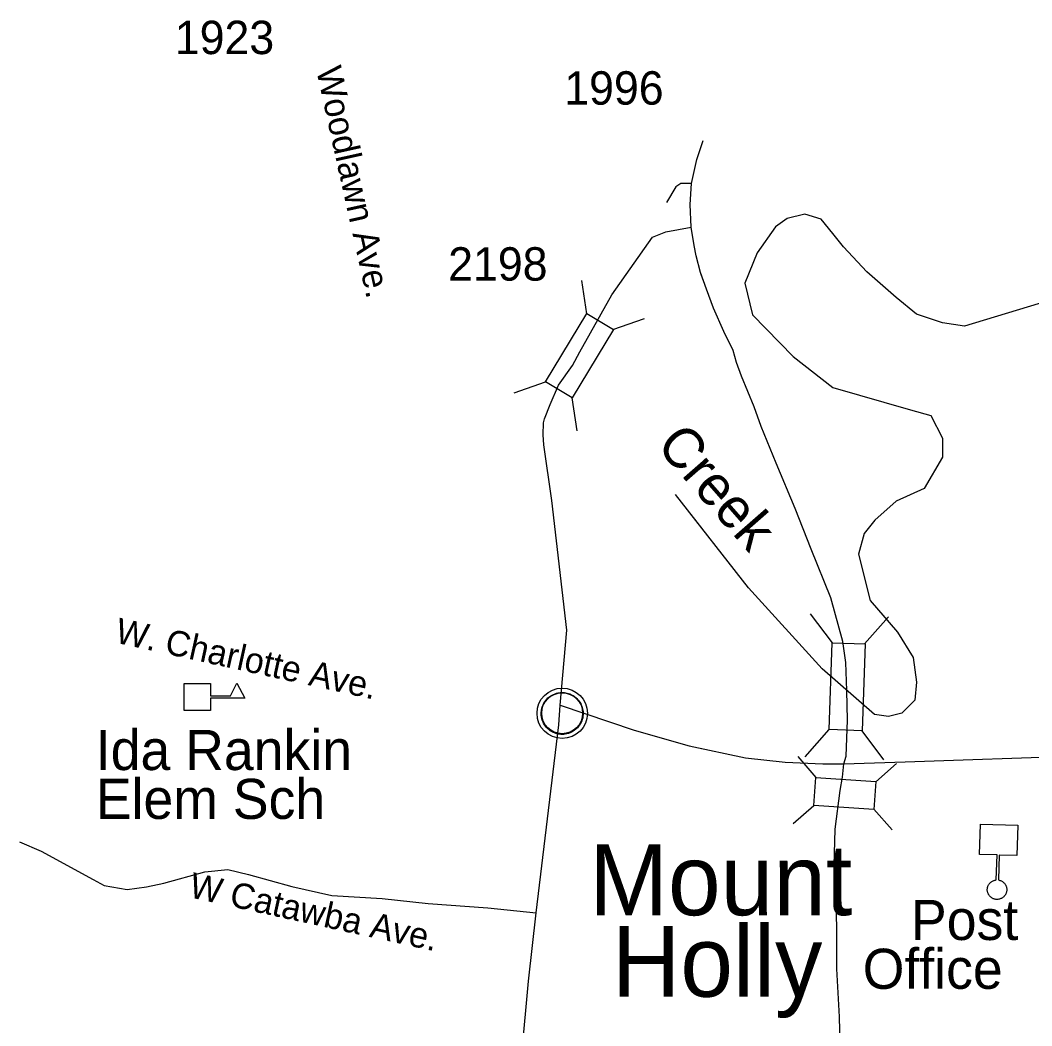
# Model space of a CAD drawing. Extents: x 1364363 to 1407445, y 538563 to 573342.
# Drawn here: x 1396463 to 1400249, y 568220 to 571984 of the extents above; entities that cross this region are included whole.
import ezdxf

# ---------------------------------------------------------------- set-up
doc = ezdxf.new("R2010")
doc.units = 0
for name, color, linetype in [('Exist Civil Demographics City Label', 7, 'Continuous'), ('Exist Civil Demographics Community CELL', 7, 'Continuous'), ('Exist Civil Post Office CELL', 7, 'Continuous'), ('Exist Civil Post Office Label', 7, 'Continuous'), ('Exist Cultural Educational Facility Elementary CELL', 7, 'Continuous'), ('Exist Cultural Educational Facility Elementary Label', 7, 'Continuous'), ('Exist Hydrographic Creek Single Shore', 7, 'Continuous'), ('Exist Hydrographic Creek Single Shore Label', 7, 'Continuous'), ('Exist Railroad Structure Bridge CELL', 7, 'Continuous'), ('Exist Road Primary NC Attributed', 7, 'Continuous'), ('Exist Road Primary NC Label', 7, 'Continuous'), ('Exist Road Primary NC Structure Standard Bridge CELL', 7, 'Continuous'), ('Exist Road Secondary Structure Standard Bridge CELL', 7, 'Continuous'), ('Exist Road Secondary Type 51 Attributed', 7, 'Continuous'), ('Exist Road Secondary Type 51 Label', 7, 'Continuous'), ('Exist Road Secondary Type 51 Number Label', 7, 'Continuous')]:
    doc.layers.add(name, color=color, linetype=linetype)

msp = doc.modelspace()

# ---------------------------------------------------------------- linework, layer by layer
at = {"layer": 'Exist Civil Demographics Community CELL'}
msp.add_lwpolyline([(1398413.8, 569402.3), (1398414.8, 569407.9), (1398416.6, 569414.4), (1398419.5, 569421.6), (1398422.4, 569427.4), (1398425.8, 569433.1), (1398429.5, 569438.2), (1398433.5, 569442.6), (1398438.1, 569447.2), (1398443.6, 569451.8), (1398449, 569455.4), (1398453.9, 569458.3), (1398459, 569460.8), (1398464.4, 569463.1), (1398470.1, 569464.9), (1398474.4, 569466), (1398479.2, 569466.8), (1398483.4, 569467.5), (1398489.7, 569467.8), (1398494.2, 569467.7), (1398499.8, 569467.4), (1398504.7, 569466.7), (1398509.6, 569465.7), (1398514.7, 569464.3), (1398519.8, 569462.3), (1398526.5, 569459.4), (1398532.7, 569455.9), (1398537.8, 569452.4), (1398543, 569448.3), (1398546.3, 569445.2), (1398550.4, 569440.8), (1398554.3, 569436.1), (1398557.3, 569431.5), (1398560.5, 569426.5), (1398562.9, 569421.4), (1398565, 569416.4), (1398566.5, 569411.4), (1398567.8, 569406.8), (1398568.9, 569400.7), (1398569.5, 569396), (1398569.8, 569390), (1398569.6, 569384.2), (1398569, 569378.5), (1398568.1, 569373.1), (1398566.4, 569366.9), (1398564.6, 569361.1), (1398562.3, 569356), (1398559.1, 569350), (1398555.8, 569344.7), (1398552.4, 569340), (1398548.2, 569335.2), (1398542.9, 569330.3), (1398537.8, 569326.1), (1398532.8, 569322.7), (1398528.5, 569320.2), (1398521.7, 569317), (1398514.5, 569314.2), (1398508.6, 569312.8), (1398502, 569311.5), (1398497.6, 569311), (1398493.1, 569310.8), (1398487.5, 569310.8), (1398483.2, 569311.2), (1398477.6, 569311.9), (1398471.7, 569313.2), (1398467.1, 569314.5), (1398461.9, 569316.4), (1398457.3, 569318.4), (1398453.4, 569320.6), (1398446.6, 569324.7), (1398441, 569329), (1398436.1, 569333.5), (1398431.6, 569338.3), (1398428.5, 569342.3), (1398425.5, 569346.4), (1398421.4, 569353.5), (1398419.7, 569357.1), (1398417.9, 569361.1), (1398415.4, 569369.3), (1398413.8, 569376.3), (1398413.1, 569381.5), (1398412.8, 569387.8), (1398412.7, 569392.5), (1398413.3, 569399)], close=True, dxfattribs=at)
msp.add_lwpolyline([(1398413.8, 569402.3), (1398414.8, 569407.9), (1398416.6, 569414.4), (1398419.5, 569421.6), (1398422.4, 569427.4), (1398425.8, 569433.1), (1398429.5, 569438.2), (1398433.5, 569442.6), (1398438.1, 569447.2), (1398443.6, 569451.8), (1398449, 569455.4), (1398453.9, 569458.3), (1398459, 569460.8), (1398464.4, 569463.1), (1398470.1, 569464.9), (1398474.4, 569466), (1398479.2, 569466.8), (1398483.4, 569467.5), (1398489.7, 569467.8), (1398494.2, 569467.7), (1398499.8, 569467.4), (1398504.7, 569466.7), (1398509.6, 569465.7), (1398514.7, 569464.3), (1398519.8, 569462.3), (1398526.5, 569459.4), (1398532.7, 569455.9), (1398537.8, 569452.4), (1398543, 569448.3), (1398546.3, 569445.2), (1398550.4, 569440.8), (1398554.3, 569436.1), (1398557.3, 569431.5), (1398560.5, 569426.5), (1398562.9, 569421.4), (1398565, 569416.4), (1398566.5, 569411.4), (1398567.8, 569406.8), (1398568.9, 569400.7), (1398569.5, 569396), (1398569.8, 569390), (1398569.6, 569384.2), (1398569, 569378.5), (1398568.1, 569373.1), (1398566.4, 569366.9), (1398564.6, 569361.1), (1398562.3, 569356), (1398559.1, 569350), (1398555.8, 569344.7), (1398552.4, 569340), (1398548.2, 569335.2), (1398542.9, 569330.3), (1398537.8, 569326.1), (1398532.8, 569322.7), (1398528.5, 569320.2), (1398521.7, 569317), (1398514.5, 569314.2), (1398508.6, 569312.8), (1398502, 569311.5), (1398497.6, 569311), (1398493.1, 569310.8), (1398487.5, 569310.8), (1398483.2, 569311.2), (1398477.6, 569311.9), (1398471.7, 569313.2), (1398467.1, 569314.5), (1398461.9, 569316.4), (1398457.3, 569318.4), (1398453.4, 569320.6), (1398446.6, 569324.7), (1398441, 569329), (1398436.1, 569333.5), (1398431.6, 569338.3), (1398428.5, 569342.3), (1398425.5, 569346.4), (1398421.4, 569353.5), (1398419.7, 569357.1), (1398417.9, 569361.1), (1398415.4, 569369.3), (1398413.8, 569376.3), (1398413.1, 569381.5), (1398412.8, 569387.8), (1398412.7, 569392.5), (1398413.3, 569399)], close=True, dxfattribs=at)
for centre, radius in [((1398491.4, 569389.9), 94.3), ((1398491.4, 569389.9), 94.3), ((1398491.2, 569390.1), 76.7), ((1398491.2, 569390.1), 76.7)]:
    msp.add_circle(centre, radius, dxfattribs=at)
at = {"layer": 'Exist Civil Post Office CELL'}
msp.add_lwpolyline([(1400123.9, 568766), (1400126.7, 568765.4), (1400129.5, 568764.7), (1400132.2, 568763.7), (1400134.9, 568762.6), (1400137.2, 568761.3), (1400139.1, 568760.1), (1400140.9, 568758.8), (1400143.1, 568757.1), (1400144.5, 568755.6), (1400146.2, 568753.9), (1400147.7, 568752), (1400148.9, 568750.4), (1400150.2, 568748.4), (1400151.3, 568746.2), (1400152.2, 568744.3), (1400153, 568742.4), (1400153.5, 568740.7), (1400154.1, 568738.8), (1400154.6, 568736.5), (1400154.9, 568734.4), (1400155.1, 568732.3), (1400155.2, 568729.9), (1400155.1, 568727.2), (1400154.9, 568725.1), (1400154.5, 568722.8), (1400153.9, 568720.2), (1400153.4, 568718.3), (1400152.6, 568716.4), (1400151.9, 568714.6), (1400151.1, 568712.9), (1400150, 568711.2), (1400148.9, 568709.4), (1400147.6, 568707.5), (1400145.4, 568705), (1400143.7, 568703.2), (1400141.9, 568701.7), (1400140.4, 568700.5), (1400138.8, 568699.3), (1400136.8, 568698.1), (1400135, 568697.2), (1400132.7, 568696.2), (1400130.5, 568695.3), (1400127.5, 568694.5), (1400124.9, 568693.9), (1400122.1, 568693.5), (1400119.5, 568693.3), (1400117.5, 568693.4), (1400114.6, 568693.6), (1400111.7, 568694.1), (1400109, 568694.7), (1400106.8, 568695.4), (1400104.8, 568696.1), (1400102.4, 568697.2), (1400100.1, 568698.5), (1400097.8, 568699.9), (1400095.6, 568701.5), (1400093.4, 568703.6), (1400091.6, 568705.4), (1400090.1, 568707.3), (1400088.9, 568708.8), (1400087.3, 568711.3), (1400086.3, 568713.2), (1400085.2, 568715.3), (1400084.4, 568717.4), (1400083.7, 568719.6), (1400083, 568722.2), (1400082.7, 568724.4), (1400082.3, 568727.2), (1400082.2, 568729.3), (1400082.3, 568731.6), (1400082.5, 568733.9), (1400082.7, 568736), (1400083.2, 568738.6), (1400083.9, 568740.9), (1400084.7, 568743.2), (1400085.7, 568745.3), (1400086.8, 568747.5), (1400088.1, 568749.7), (1400089.8, 568752.1), (1400091.3, 568754), (1400093.1, 568755.9), (1400095.5, 568758), (1400097.5, 568759.5), (1400099.3, 568760.7), (1400101.7, 568762.1), (1400103.8, 568763.2), (1400106.2, 568764.1), (1400108.1, 568764.7), (1400110.3, 568765.4), (1400113, 568765.9), (1400114.6, 568766.1), (1400115.9, 568766.2), (1400119.1, 568859.6), (1400053.5, 568861.8), (1400057.3, 568975.2), (1400196.4, 568970.6), (1400192.6, 568857.2), (1400127, 568859.4)], close=True, dxfattribs=at)
at = {"layer": 'Exist Cultural Educational Facility Elementary CELL'}
msp.add_lwpolyline([(1397077, 569501.8), (1397174.9, 569501.8), (1397174.9, 569455.7), (1397250, 569455.7), (1397274.2, 569502.8), (1397303.4, 569446.1), (1397174.9, 569446.1), (1397174.9, 569400.1), (1397077, 569400.1)], close=True, dxfattribs=at)
msp.add_lwpolyline([(1397077, 569501.8), (1397174.9, 569501.8), (1397174.9, 569455.7), (1397250, 569455.7), (1397274.2, 569502.8), (1397303.4, 569446.1), (1397174.9, 569446.1), (1397174.9, 569400.1), (1397077, 569400.1)], close=True, dxfattribs=at)
at = {"layer": 'Exist Hydrographic Creek Single Shore'}
for points in [[(1400589.4, 571018.9), (1399996.6, 570839.3), (1399914.9, 570850.6), (1399817.2, 570883.7), (1399740.6, 570946.3), (1399631.4, 571042.6), (1399543.5, 571135.1), (1399504.4, 571184.9), (1399460.4, 571239.4), (1399399.3, 571258.4), (1399333.3, 571241.8), (1399289.3, 571211), (1399220.9, 571113.7), (1399174.5, 570999.9), (1399203.8, 570881.4), (1399355.3, 570724.9), (1399504.4, 570608.7), (1399795.2, 570525.7), (1399870.9, 570504.4), (1399914.9, 570419), (1399914.9, 570347.9), (1399846.5, 570231.7), (1399741.4, 570184.3), (1399660.8, 570113.1), (1399621.7, 570063.3), (1399599.7, 569985.1), (1399643.7, 569812), (1399746.3, 569693.5), (1399804.9, 569598.6), (1399817.2, 569506.1), (1399811.1, 569438.7), (1399762.1, 569390.4), (1399713.1, 569378.3), (1399659.9, 569385.1), (1399464.5, 569555.9), (1399189.1, 569859.4), (1398914.8, 570208.5)], [(1399018.9, 570076), (1398914.8, 570208.5)]]:
    msp.add_lwpolyline(points, dxfattribs=at)
at = {"layer": 'Exist Railroad Structure Bridge CELL'}
for p, q in [((1399373, 569227.6), (1399440.6, 569150)), ((1399665.3, 569133.9), (1399743, 569201.4)), ((1399355.6, 568977.5), (1399433.2, 569045)), ((1399658.2, 569031.2), (1399725.7, 568953.6))]:
    msp.add_line(p, q, dxfattribs=at)
msp.add_lwpolyline([(1399440.6, 569150), (1399665.4, 569134.4), (1399658, 569029.3), (1399433.2, 569045)], close=True, dxfattribs=at)
at = {"layer": 'Exist Road Primary NC Attributed'}
for points in [[(1398975.8, 571373.2), (1398995.4, 571462.1), (1399018.9, 571534)], [(1398973.4, 571209.6), (1398969.7, 571293.8), (1398975.8, 571373.2)], [(1398973.4, 571209.6), (1398969.7, 571293.8), (1398975.8, 571373.2)], [(1399018.9, 571011.3), (1399008.8, 571040.1), (1398992.9, 571101.7), (1398985.6, 571140.8), (1398973.4, 571209.6)], [(1399556.7, 569475.3), (1399552.5, 569580.5), (1399541.9, 569659), (1399496.3, 569822.5), (1399423, 570003.9), (1399363.2, 570155.7), (1399292.3, 570326.4), (1399236.1, 570462.7), (1399209.2, 570537.4), (1399162.8, 570651.2), (1399143.2, 570702.2), (1399131, 570747.2), (1399096.8, 570818.4), (1399057.7, 570906.1), (1399030.8, 570977.2), (1399008.8, 571040.1), (1398992.9, 571101.7), (1398985.6, 571140.8), (1398973.4, 571209.6)], [(1399544.9, 569200.2), (1399553.8, 569229.7), (1399558.5, 569364), (1399556.7, 569475.3)], [(1398483.4, 569420.7), (1398760.7, 569327.1), (1398966, 569267.8), (1399018.9, 569256.5)], [(1398483.4, 569420.7), (1398760.7, 569327.1), (1398966, 569267.8), (1399177.4, 569222.8), (1399325.2, 569207.3), (1399466.9, 569200.2), (1399544.9, 569200.2)], [(1399544.9, 569200.2), (1399774.8, 569208.5), (1400427.4, 569230.9), (1400728, 569233.3), (1400874.6, 569232.1), (1401092.1, 569230.9), (1401241.1, 569234.5), (1401327.9, 569239.2), (1401434.5, 569255.3), (1401589, 569282.6), (1401613.8, 569290.9)], [(1399531.3, 569101.2), (1399540.9, 569150.9), (1399544.9, 569200.2)], [(1399423, 566996.4), (1399447.5, 567032.9), (1399482.9, 567095.7), (1399517.1, 567176.4), (1399524.5, 567206), (1399534.2, 567245.1), (1399547.7, 567302), (1399555, 567377.9), (1399553.8, 567479.9), (1399548.9, 567604.3), (1399541.6, 567816.6), (1399535.4, 568000.3), (1399529.3, 568254), (1399519.6, 568433), (1399519.6, 568558.7), (1399518.3, 568661.9), (1399509.1, 568819.9), (1399512.8, 568956.4), (1399531.3, 569101.2)]]:
    msp.add_lwpolyline(points, dxfattribs=at)
at = {"layer": 'Exist Road Primary NC Structure Standard Bridge CELL'}
for p, q in [((1399502.5, 569653.9), (1399421, 569762)), ((1399623.2, 569649.5), (1399712.4, 569751.3)), ((1399400.9, 569227.1), (1399490, 569328.9)), ((1399695, 569216.3), (1399613.5, 569324.4))]:
    msp.add_line(p, q, dxfattribs=at)
msp.add_lwpolyline([(1399490, 569328.9), (1399502, 569653.9), (1399625.4, 569649.4), (1399613.5, 569324.4)], close=True, dxfattribs=at)
at = {"layer": 'Exist Road Secondary Structure Standard Bridge CELL'}
for p, q in [((1398584.1, 570885.3), (1398565.4, 571009.1)), ((1398584.1, 570885.3), (1398565.4, 571009.1)), ((1398680.9, 570826.8), (1398799.2, 570867.9)), ((1398680.9, 570826.8), (1398799.2, 570867.9)), ((1398311.1, 570589.2), (1398429.4, 570630.3)), ((1398311.1, 570589.2), (1398429.4, 570630.3)), ((1398547.2, 570446.6), (1398528.5, 570570.4)), ((1398547.2, 570446.6), (1398528.5, 570570.4))]:
    msp.add_line(p, q, dxfattribs=at)
msp.add_lwpolyline([(1398429.4, 570630.3), (1398583.6, 570885.6), (1398682.7, 570825.7), (1398528.5, 570570.4)], close=True, dxfattribs=at)
msp.add_lwpolyline([(1398429.4, 570630.3), (1398583.6, 570885.6), (1398682.7, 570825.7), (1398528.5, 570570.4)], close=True, dxfattribs=at)
at = {"layer": 'Exist Road Secondary Type 51 Attributed'}
for points in [[(1398975.8, 571373.2), (1398935.5, 571373.2), (1398917.2, 571360.2), (1398882, 571301)], [(1398975.8, 571373.2), (1398935.5, 571373.2), (1398917.2, 571360.2), (1398882, 571301)], [(1398557.8, 570742.5), (1398676.8, 570955.5), (1398828.7, 571172.4), (1398879.2, 571192.2), (1398973.4, 571209.6)], [(1398557.8, 570742.5), (1398676.8, 570955.5), (1398828.7, 571172.4), (1398879.2, 571192.2), (1398973.4, 571209.6)], [(1398422.7, 570394.6), (1398419.7, 570432.4), (1398420.8, 570476.6), (1398424.8, 570491.9), (1398446.2, 570546.1), (1398477.7, 570617.5), (1398529.6, 570692), (1398557.8, 570742.5)], [(1398422.7, 570394.6), (1398419.7, 570432.4), (1398420.8, 570476.6), (1398424.8, 570491.9), (1398446.2, 570546.1), (1398477.7, 570617.5), (1398529.6, 570692), (1398557.8, 570742.5)], [(1398483.4, 569420.7), (1398508.6, 569700.5), (1398452.7, 570185.8), (1398422.7, 570394.6)], [(1398483.4, 569420.7), (1398508.6, 569700.5), (1398452.7, 570185.8), (1398422.7, 570394.6)], [(1398394.2, 568643), (1398479.3, 569346.9), (1398483.4, 569420.7)], [(1398394.2, 568643), (1398479.3, 569346.9), (1398483.4, 569420.7)], [(1396460.9, 568908.5), (1396542, 568874.2), (1396735.7, 568767.4), (1396777.2, 568744.8), (1396862.9, 568730.8), (1396936.2, 568740.1), (1397000.1, 568754.2), (1397154.3, 568796.2), (1397240, 568805.6), (1397317.9, 568786.9), (1397480, 568741.7), (1397629.6, 568707.4), (1397817.5, 568696.3), (1397989.2, 568678.6), (1398213, 568662.1), (1398394.2, 568643)], [(1396460.9, 568908.5), (1396542, 568874.2), (1396735.7, 568767.4), (1396777.2, 568744.8), (1396862.9, 568730.8), (1396936.2, 568740.1), (1397000.1, 568754.2), (1397154.3, 568796.2), (1397240, 568805.6), (1397317.9, 568786.9), (1397480, 568741.7), (1397629.6, 568707.4), (1397817.5, 568696.3), (1397989.2, 568678.6), (1398213, 568662.1), (1398394.2, 568643)], [(1398093.9, 566987.3), (1398145.3, 567073.1), (1398214.8, 567185), (1398251.4, 567292.9), (1398263.6, 567371.1), (1398272.2, 567438.7), (1398290.5, 567674.6), (1398313.7, 567850.1), (1398326.1, 567976.4), (1398339.8, 568114.6), (1398365.1, 568387.9), (1398394.2, 568643)], [(1398093.9, 566987.3), (1398145.3, 567073.1), (1398214.8, 567185), (1398251.4, 567292.9), (1398263.6, 567371.1), (1398272.2, 567438.7), (1398290.5, 567674.6), (1398313.7, 567850.1), (1398326.1, 567976.4), (1398339.8, 568114.6), (1398365.1, 568387.9), (1398394.2, 568643)]]:
    msp.add_lwpolyline(points, dxfattribs=at)

# ---------------------------------------------------------------- texts
at = {"layer": 'Exist Civil Demographics City Label'}
for s, p in [('Mount', (1398592, 568634.2)), ('Mount', (1398592, 568634.2)), ('Holly', (1398677.5, 568329.2)), ('Holly', (1398677.5, 568329.2))]:
    msp.add_text(s, height=265, dxfattribs=at).set_placement(p)
at = {"layer": 'Exist Civil Post Office Label'}
for s, p in [('Post', (1399796.6, 568541.5)), (' Office', (1399560.3, 568358.7))]:
    msp.add_text(s, height=150, dxfattribs=at).set_placement(p)
at = {"layer": 'Exist Cultural Educational Facility Elementary Label'}
for s, p in [('Ida Rankin', (1396745.9, 569177.5)), ('Ida Rankin', (1396745.9, 569177.5)), ('Elem Sch', (1396745.9, 568994.6)), ('Elem Sch', (1396745.9, 568994.6))]:
    msp.add_text(s, height=150, dxfattribs=at).set_placement(p)
at = {"layer": 'Exist Hydrographic Creek Single Shore Label'}
msp.add_text('Creek', height=150, rotation=311.1692, dxfattribs=at).set_placement((1398839.2, 570390.1))
msp.add_text('Creek', height=150, rotation=311.1692, dxfattribs=at).set_placement((1398839.2, 570390.1))
at = {"layer": 'Exist Road Primary NC Label'}
msp.add_text('W. Charlotte Ave.', height=95, rotation=347.5823, dxfattribs=at).set_placement((1396813.9, 569655.2))
msp.add_text('W. Charlotte Ave.', height=95, rotation=347.5823, dxfattribs=at).set_placement((1396813.9, 569655.2))
at = {"layer": 'Exist Road Secondary Type 51 Label'}
for s, rotation, p in [('Woodlawn Ave.', 282.4678, (1397570.2, 571799.2)), ('Woodlawn Ave.', 282.4678, (1397570.2, 571799.2)), ('W Catawba Ave.', 347.5823, (1397090.4, 568702.4)), ('W Catawba Ave.', 347.5823, (1397090.4, 568702.4))]:
    msp.add_text(s, height=95, rotation=rotation, dxfattribs=at).set_placement(p)
at = {"layer": 'Exist Road Secondary Type 51 Number Label'}
for s, p in [('1923', (1397041.6, 571856.8)), ('1923', (1397041.6, 571856.8)), ('1996', (1398499, 571667.7)), ('1996', (1398499, 571667.7)), ('2198', (1398064.6, 571009.1)), ('2198', (1398064.6, 571009.1))]:
    msp.add_text(s, height=125, dxfattribs=at).set_placement(p)

doc.saveas('drawing.dxf')
